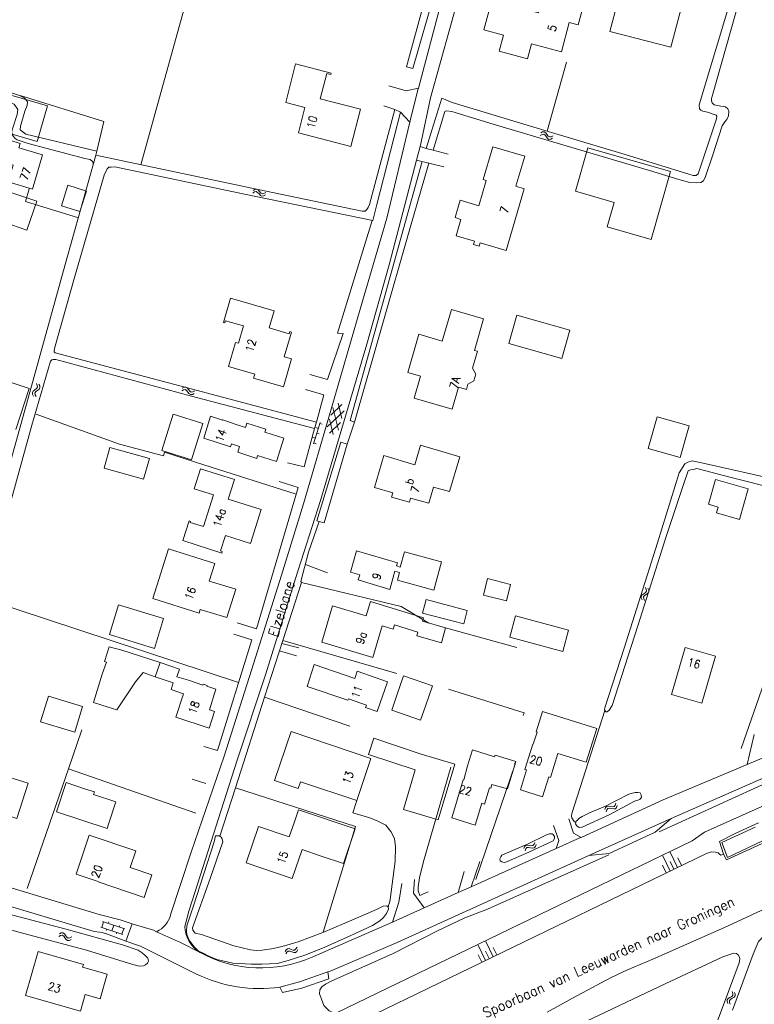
# Model space of a CAD drawing. Header units: metres. Extents: x 189705 to 199106, y 581686 to 588448.
# Tile 447 of 555: x 198010 to 198154, y 584760 to 584954. Entities that reach past the tile are written whole.
import ezdxf

# ---------------------------------------------------------------- set-up
doc = ezdxf.new("R2010")
doc.units = ezdxf.units.M
doc.layers.add('B-WA-OG-GBKN-G', color=7, linetype='Continuous', lineweight=18)
doc.styles.add('Style-STANDARD', font='STANDARD.shx')

msp = doc.modelspace()

# ---------------------------------------------------------------- linework, layer by layer
at = {"layer": 'B-WA-OG-GBKN-G'}
for p, q in [((198112.229, 584931.52), (198112.59, 584931.708)), ((198112.59, 584931.708), (198112.916, 584931.743)), ((198112.916, 584931.743), (198113.202, 584931.563)), ((198113.202, 584931.563), (198113.444, 584931.236)), ((198112.114, 584931.037), (198112.477, 584931.222)), ((198112.477, 584931.222), (198112.803, 584931.255)), ((198112.803, 584931.255), (198113.08, 584931.082)), ((198113.08, 584931.082), (198113.331, 584930.752)), ((198113.331, 584930.752), (198113.572, 584930.422)), ((198113.444, 584931.236), (198113.687, 584930.908)), ((198113.572, 584930.422), (198113.849, 584930.245)), ((198113.687, 584930.908), (198113.964, 584930.73)), ((198113.849, 584930.245), (198114.184, 584930.28)), ((198113.964, 584930.73), (198114.299, 584930.763)), ((198114.184, 584930.28), (198114.548, 584930.467)), ((198114.299, 584930.763), (198114.663, 584930.95)), ((198055.584, 584919.7), (198055.93, 584919.915)), ((198055.657, 584920.191), (198056.001, 584920.409)), ((198055.93, 584919.915), (198056.252, 584919.976)), ((198056.001, 584920.409), (198056.322, 584920.472)), ((198056.252, 584919.976), (198056.542, 584919.828)), ((198056.322, 584920.472), (198056.623, 584920.317)), ((198056.542, 584919.828), (198056.821, 584919.52)), ((198056.623, 584920.317), (198056.892, 584920.012)), ((198056.892, 584920.012), (198057.163, 584919.706)), ((198057.785, 584919.614), (198058.131, 584919.832)), ((198056.821, 584919.52), (198057.089, 584919.213)), ((198057.089, 584919.213), (198057.38, 584919.06)), ((198057.163, 584919.706), (198057.454, 584919.553)), ((198057.38, 584919.06), (198057.712, 584919.123)), ((198057.454, 584919.553), (198057.785, 584919.614)), ((198057.712, 584919.123), (198058.058, 584919.34)), ((198013.069, 584881.284), (198012.741, 584881.03)), ((198013.012, 584882.25), (198013.202, 584881.889)), ((198013.239, 584881.563), (198013.069, 584881.284)), ((198013.202, 584881.889), (198013.239, 584881.563)), ((198013.551, 584881.167), (198013.226, 584880.922)), ((198013.497, 584882.14), (198013.689, 584881.781)), ((198013.728, 584881.456), (198013.551, 584881.167)), ((198013.689, 584881.781), (198013.728, 584881.456)), ((198041.718, 584881.32), (198042.075, 584881.516)), ((198041.973, 584881.028), (198042.299, 584881.069)), ((198042.075, 584881.516), (198042.399, 584881.56)), ((198042.299, 584881.069), (198042.579, 584880.903)), ((198042.399, 584881.56), (198042.691, 584881.386)), ((198042.691, 584881.386), (198042.94, 584881.065)), ((198012.415, 584880.785), (198012.241, 584880.506)), ((198012.241, 584880.506), (198012.279, 584880.171)), ((198012.279, 584880.171), (198012.47, 584879.809)), ((198012.741, 584881.03), (198012.415, 584880.785)), ((198012.901, 584880.675), (198012.727, 584880.396)), ((198012.727, 584880.396), (198012.764, 584880.061)), ((198012.764, 584880.061), (198012.955, 584879.7)), ((198013.226, 584880.922), (198012.901, 584880.675)), ((198041.615, 584880.834), (198041.973, 584881.028)), ((198042.579, 584880.903), (198042.838, 584880.578)), ((198042.838, 584880.578), (198043.087, 584880.255)), ((198042.94, 584881.065), (198043.191, 584880.743)), ((198043.087, 584880.255), (198043.368, 584880.084)), ((198043.191, 584880.743), (198043.472, 584880.572)), ((198043.368, 584880.084), (198043.703, 584880.127)), ((198043.472, 584880.572), (198043.806, 584880.613)), ((198043.703, 584880.127), (198044.062, 584880.323)), ((198043.806, 584880.613), (198044.165, 584880.809)), ((198073.123, 584878.17), (198070.908, 584876.068)), ((198072.424, 584873.094), (198071.351, 584877.565)), ((198073.113, 584875.416), (198072.402, 584878.383)), ((198073.556, 584876.912), (198070.221, 584873.749)), ((198068.826, 584874.602), (198067.541, 584870.394)), ((198068.476, 584873.454), (198067.997, 584873.6)), ((198069.246, 584874.264), (198068.768, 584874.411)), ((198072.866, 584874.586), (198070.653, 584872.487)), ((198071.375, 584872.274), (198070.663, 584875.24)), ((198067.891, 584871.541), (198067.413, 584871.687)), ((198068.662, 584872.352), (198068.184, 584872.498)), ((198068.077, 584870.439), (198067.599, 584870.585)), ((198132.157, 584840.72), (198131.973, 584840.447)), ((198131.973, 584840.447), (198132, 584840.111)), ((198132.492, 584840.953), (198132.157, 584840.72)), ((198132.64, 584840.593), (198132.456, 584840.32)), ((198132.829, 584841.196), (198132.492, 584840.953)), ((198132.973, 584840.828), (198132.64, 584840.593)), ((198132.807, 584842.163), (198132.983, 584841.795)), ((198133.008, 584841.468), (198132.829, 584841.196)), ((198133.306, 584841.061), (198132.973, 584840.828)), ((198132.983, 584841.795), (198133.008, 584841.468)), ((198133.287, 584842.036), (198133.466, 584841.67)), ((198133.494, 584841.344), (198133.306, 584841.061)), ((198133.466, 584841.67), (198133.494, 584841.344)), ((198132, 584840.111), (198132.178, 584839.743)), ((198132.456, 584840.32), (198132.48, 584839.984)), ((198132.48, 584839.984), (198132.659, 584839.616)), ((198124.852, 584798.52), (198124.987, 584798.904)), ((198124.987, 584798.904), (198125.2, 584799.153)), ((198125.098, 584798.089), (198125.237, 584798.472)), ((198125.2, 584799.153), (198125.533, 584799.217)), ((198125.237, 584798.472), (198125.452, 584798.72)), ((198125.452, 584798.72), (198125.772, 584798.782)), ((198125.533, 584799.217), (198125.933, 584799.143)), ((198125.772, 584798.782), (198126.181, 584798.713)), ((198125.933, 584799.143), (198126.335, 584799.07)), ((198126.181, 584798.713), (198126.582, 584798.637)), ((198126.335, 584799.07), (198126.658, 584799.13)), ((198126.582, 584798.637), (198126.906, 584798.697)), ((198126.658, 584799.13), (198126.88, 584799.383)), ((198126.88, 584799.383), (198127.018, 584799.768)), ((198126.906, 584798.697), (198127.127, 584798.952)), ((198127.127, 584798.952), (198127.264, 584799.337)), ((198110.925, 584791.694), (198111.065, 584792.078)), ((198108.891, 584790.845), (198109.029, 584791.228)), ((198109.029, 584791.228), (198109.244, 584791.475)), ((198109.134, 584790.412), (198109.275, 584790.794)), ((198109.244, 584791.475), (198109.577, 584791.537)), ((198109.275, 584790.794), (198109.493, 584791.04)), ((198109.493, 584791.04), (198109.813, 584791.101)), ((198109.577, 584791.537), (198109.976, 584791.461)), ((198109.813, 584791.101), (198110.222, 584791.029)), ((198109.976, 584791.461), (198110.378, 584791.385)), ((198110.222, 584791.029), (198110.622, 584790.95)), ((198110.378, 584791.385), (198110.702, 584791.443)), ((198110.622, 584790.95), (198110.946, 584791.008)), ((198110.702, 584791.443), (198110.925, 584791.694)), ((198110.946, 584791.008), (198111.169, 584791.261)), ((198111.169, 584791.261), (198111.309, 584791.645)), ((198139.154, 584787.169), (198137.711, 584790.152)), ((198137.662, 584786.447), (198136.22, 584789.43)), ((198138.408, 584786.808), (198137.687, 584788.299)), ((198139.899, 584787.529), (198139.178, 584789.021)), ((198136.917, 584786.087), (198136.195, 584787.578)), ((198025.674, 584775.415), (198030.04, 584773.966)), ((198026.242, 584776.491), (198025.864, 584775.352)), ((198026.052, 584776.554), (198030.418, 584775.105)), ((198026.862, 584775.021), (198026.768, 584774.736)), ((198027.24, 584776.476), (198027.145, 584776.191)), ((198028.235, 584775.829), (198027.857, 584774.69)), ((198029.421, 584775.752), (198029.326, 584775.467)), ((198030.228, 584775.168), (198029.85, 584774.029)), ((198017.428, 584773.603), (198017.793, 584773.784)), ((198017.549, 584774.085), (198017.913, 584774.268)), ((198017.793, 584773.784), (198018.12, 584773.813)), ((198017.913, 584774.268), (198018.239, 584774.3)), ((198018.12, 584773.813), (198018.395, 584773.636)), ((198018.239, 584774.3), (198018.523, 584774.116)), ((198018.395, 584773.636), (198018.641, 584773.303)), ((198018.523, 584774.116), (198018.76, 584773.785)), ((198018.641, 584773.303), (198018.878, 584772.971)), ((198018.76, 584773.785), (198019, 584773.455)), ((198018.878, 584772.971), (198019.153, 584772.79)), ((198019, 584773.455), (198019.275, 584773.274)), ((198019.153, 584772.79), (198019.489, 584772.821)), ((198019.275, 584773.274), (198019.61, 584773.302)), ((198019.489, 584772.821), (198019.855, 584773.003)), ((198019.61, 584773.302), (198019.976, 584773.485)), ((198028.853, 584774.36), (198028.759, 584774.075)), ((198061.937, 584770.62), (198062.136, 584770.976)), ((198062.136, 584770.976), (198062.388, 584771.184)), ((198062.388, 584771.184), (198062.727, 584771.192)), ((198062.727, 584771.192), (198063.109, 584771.051)), ((198063.109, 584771.051), (198063.492, 584770.911)), ((198063.492, 584770.911), (198063.821, 584770.915)), ((198063.821, 584770.915), (198064.083, 584771.126)), ((198064.083, 584771.126), (198064.284, 584771.483)), ((198064.253, 584770.66), (198064.453, 584771.016)), ((198101.368, 584768.864), (198099.927, 584771.846)), ((198102.86, 584769.584), (198101.418, 584772.567)), ((198103.605, 584769.945), (198102.885, 584771.436)), ((198062.107, 584770.153), (198062.308, 584770.508)), ((198062.308, 584770.508), (198062.563, 584770.715)), ((198062.563, 584770.715), (198062.889, 584770.722)), ((198062.889, 584770.722), (198063.28, 584770.585)), ((198063.28, 584770.585), (198063.662, 584770.442)), ((198063.662, 584770.442), (198063.992, 584770.446)), ((198063.992, 584770.446), (198064.253, 584770.66)), ((198100.623, 584768.503), (198099.902, 584769.995)), ((198102.114, 584769.224), (198101.393, 584770.715)), ((198148.88, 584761.141), (198148.875, 584760.804)), ((198149.088, 584761.396), (198148.88, 584761.141)), ((198149.444, 584761.596), (198149.088, 584761.396)), ((198149.556, 584761.224), (198149.348, 584760.969)), ((198149.801, 584761.806), (198149.444, 584761.596)), ((198149.911, 584761.427), (198149.556, 584761.224)), ((198150.006, 584762.06), (198149.801, 584761.806)), ((198149.87, 584762.771), (198150.011, 584762.389)), ((198150.264, 584761.628), (198149.911, 584761.427)), ((198150.011, 584762.389), (198150.006, 584762.06)), ((198150.477, 584761.891), (198150.264, 584761.628)), ((198150.336, 584762.6), (198150.48, 584762.219)), ((198150.48, 584762.219), (198150.477, 584761.891)), ((198148.875, 584760.804), (198149.017, 584760.421)), ((198149.348, 584760.969), (198149.341, 584760.633)), ((198149.341, 584760.633), (198149.484, 584760.25))]:
    msp.add_line(p, q, dxfattribs=at)
at = {"layer": 'B-WA-OG-GBKN-G', "flags": 128}
for points in [[(198085.839, 584944.518), (198093.189, 584971.434), (198097.457, 584986.741), (198100.032, 584995.793), (198100.293, 584996.411), (198100.588, 584996.751), (198100.915, 584996.862), (198101.479, 584996.701), (198101.739, 584996.531), (198101.955, 584996.106), (198101.611, 584994.849), (198094.367, 584969.461), (198087.069, 584944.199), (198085.843, 584944.534)], [(198088.163, 584940.289), (198092.599, 584956.871), (198096.44, 584970.095), (198097.286, 584970.114), (198104.674, 584995.568), (198104.641, 584996.313)], [(198033.58, 584925.27), (198044.812, 584965.912), (198002.069, 584979.136)], [(198104.896, 584950.753), (198101.05, 584951.78), (198102.61, 584957.55), (198111.76, 584955.14), (198112.16, 584956.57), (198113.59, 584956.19), (198115.11, 584962.01), (198121.633, 584960.294), (198119.619, 584952.752), (198117.835, 584953.228), (198116.294, 584947.461), (198110.431, 584949.027)], [(198096.268, 584958.922), (198090.551, 584938.428), (198088.779, 584930.035), (198088.479, 584928.881)], [(198150.178, 584959.804), (198143.387, 584937.074), (198143.436, 584936.287), (198143.724, 584936.016), (198144.138, 584935.774), (198145.059, 584935.599), (198146.728, 584935.039), (198146.888, 584934.789), (198146.826, 584934.304), (198143.16, 584923.49), (198142.815, 584923.149), (198142.179, 584923.156), (198128.861, 584927.305), (198113.701, 584931.806)], [(198137.844, 584948.346), (198125.833, 584951.454), (198127.697, 584958.658), (198139.708, 584955.549), (198137.844, 584948.346)], [(198151.376, 584957.984), (198146.025, 584938.958), (198145.843, 584938.266), (198145.806, 584937.808), (198145.945, 584937.405), (198146.362, 584937.062), (198147.667, 584936.77), (198148.562, 584936.619), (198149.031, 584936.227), (198149.223, 584935.749), (198149.147, 584934.908), (198148.813, 584934.161), (198148.421, 584933.691), (198147.911, 584932.888), (198146.029, 584927.009), (198144.652, 584922.925), (198144.218, 584922.124), (198143.694, 584921.803), (198142.959, 584921.73), (198141.559, 584921.79), (198139.38, 584922.385), (198133.609, 584924.118), (198119.014, 584928.432), (198102.881, 584933.209), (198094.747, 584935.71), (198093.624, 584935.854), (198093.348, 584935.718), (198091.034, 584928.149), (198089.719, 584928.491), (198091.164, 584933.11), (198092.787, 584938.32), (198094.795, 584937.491), (198113.701, 584931.806)], [(198110.431, 584949.027), (198109.647, 584946.109), (198104.052, 584947.613), (198104.896, 584950.753)], [(198076.754, 584936.197), (198068.868, 584938.234), (198070.145, 584943.177), (198070.922, 584942.976), (198071.002, 584943.287), (198064.02, 584945.09), (198062.063, 584937.515), (198065.851, 584936.537), (198064.552, 584931.507), (198074.865, 584928.843)], [(198113.522, 584931.86), (198117.288, 584945.44)], [(198000, 584942.14), (198006.612, 584939.919), (198009.719, 584938.894), (198010.598, 584938.412), (198010.964, 584938.067), (198011.282, 584937.644), (198011.176, 584936.929), (198010.752, 584935.823), (198009.9, 584932.874), (198009.822, 584932.109), (198010.94, 584931.278), (198024.894, 584927.961), (198024.715, 584927.142)], [(198024.181, 584925.234), (198024.173, 584925.727), (198024.013, 584925.977), (198023.623, 584926.27), (198022.524, 584926.466), (198014.886, 584928.524), (198011.427, 584929.437), (198009.244, 584930.184), (198008.829, 584930.452), (198008.487, 584930.823), (198008.272, 584931.223), (198008.201, 584931.882), (198008.41, 584932.549), (198009.222, 584935.141), (198009.37, 584936.137), (198008.677, 584937.184), (198007.803, 584937.514), (198000, 584940.371)], [(198013.166, 584929.806), (198004.367, 584932.367), (198006.423, 584939.43), (198015.222, 584936.869), (198013.166, 584929.806)], [(198088.163, 584940.289), (198085.777, 584939.812), (198082.317, 584940.751)], [(198086.493, 584933.64), (198086.561, 584933.922), (198088.077, 584939.966), (198088.163, 584940.289)], [(198009.799, 584938.85), (198026.27, 584933.774), (198024.894, 584927.961)], [(198000, 584838.377), (198004.657, 584855.325), (198011.703, 584880.554), (198018.701, 584905.655), (198024.715, 584927.142), (198033.669, 584925.251), (198056.668, 584920.427), (198077.109, 584916.11), (198077.667, 584916.153), (198078.015, 584916.443), (198078.282, 584916.858), (198078.569, 584917.451), (198083.498, 584936.134), (198084.632, 584935.608)], [(198084.632, 584935.608), (198079.993, 584917.443), (198079.172, 584914.291), (198053.926, 584919.48), (198028.47, 584924.865), (198027.709, 584924.817), (198027.303, 584924.779), (198026.957, 584924.464), (198026.384, 584923.201), (198020.531, 584903.117), (198016.606, 584889.118), (198016.542, 584888.709), (198016.497, 584888.504), (198016.732, 584888.308), (198043.433, 584881.231), (198068.137, 584874.653), (198067.743, 584873.395), (198043.552, 584879.811), (198016.872, 584887.015), (198016.314, 584886.973), (198016.036, 584886.939), (198015.815, 584886.653), (198012.126, 584874.084), (198004.578, 584846.958)], [(198074.865, 584928.843), (198076.754, 584936.197)], [(198081.342, 584936.831), (198083.498, 584936.134)], [(198084.632, 584935.608), (198086.493, 584933.64)], [(198039.431, 584777.804), (198043.439, 584790.139), (198049.933, 584809.012), (198055.33, 584825.923), (198061.249, 584844.566), (198065.531, 584858.632), (198070.99, 584877.241), (198076.709, 584896.876), (198081.947, 584914.753), (198086.493, 584933.64)], [(198000.993, 584926.897), (198002.561, 584926.406), (198002.719, 584926.931), (198008.45, 584925.204), (198007.457, 584921.909), (198012.232, 584920.47), (198014.255, 584927.184), (198009.595, 584928.589), (198009.845, 584929.42), (198004.048, 584931.271), (198000.993, 584932.216)], [(198088.479, 584928.881), (198087.778, 584926.186)], [(198088.479, 584928.881), (198089.719, 584928.491)], [(198091.034, 584928.149), (198094.008, 584927.323)], [(198096.354, 584918.295), (198100.028, 584917.221), (198101.478, 584922.18), (198100.893, 584922.351), (198102.775, 584928.788), (198109.066, 584926.949), (198107.334, 584921.023), (198108.967, 584920.546), (198105.418, 584908.406), (198100.329, 584909.886), (198100.142, 584909.243), (198098.98, 584909.581), (198099.167, 584910.224), (198095.576, 584911.269), (198096.535, 584914.523), (198095.364, 584914.868)], [(198133.935, 584910.6), (198125.319, 584913.081), (198126.689, 584917.838), (198119.042, 584920.04), (198121.505, 584928.593), (198137.768, 584923.91), (198133.935, 584910.6)], [(198087.778, 584926.186), (198082.429, 584905.62), (198078.033, 584890.027), (198068.925, 584859.291), (198064.013, 584843.916), (198058.105, 584825.034), (198052.521, 584808.253), (198044.184, 584782.222), (198042.985, 584778.54), (198042.188, 584775.517)], [(198074.737, 584874.979), (198088.905, 584925.913)], [(198086.486, 584912.657), (198090.201, 584925.601)], [(198087.778, 584926.186), (198093.166, 584924.882)], [(198011.154, 584912.432), (198005.061, 584914.506), (198006.983, 584920.156), (198013.077, 584918.083), (198011.154, 584912.432)], [(198011.604, 584920.561), (198010.88, 584918.03), (198021.277, 584914.86)], [(198021.549, 584916.047), (198017.933, 584917.213), (198019.228, 584921.232), (198022.845, 584920.066), (198021.549, 584916.047)], [(198095.364, 584914.868), (198096.354, 584918.295)], [(198066.838, 584884.021), (198070.299, 584883.083), (198073.333, 584892.073), (198072.236, 584892.192), (198079.05, 584914.316)], [(198075.585, 584874.674), (198086.486, 584912.657)], [(198062.887, 584892.458), (198062.765, 584892.036), (198058.811, 584893.182), (198059.784, 584896.541), (198051.185, 584899.034), (198049.798, 584894.287), (198050.104, 584894.197), (198050.228, 584894.619), (198053.757, 584893.588), (198052.756, 584890.164), (198052.181, 584890.332), (198050.807, 584885.633), (198055.986, 584884.119), (198055.748, 584883.304), (198061.598, 584881.594)], [(198088.227, 584891.943), (198092.837, 584890.594), (198094.662, 584896.833)], [(198094.662, 584896.833), (198100.995, 584895.002)], [(198100.995, 584895.002), (198099.207, 584888.77), (198099.792, 584888.602), (198098.825, 584885.28), (198099.469, 584884.093), (198099.088, 584882.787), (198097.905, 584882.122), (198097.6, 584881.075), (198096.064, 584881.522), (198094.809, 584877.212), (198087.32, 584879.391), (198088.574, 584883.701), (198086.08, 584884.427)], [(198116.39, 584887.161), (198105.935, 584890.14), (198107.52, 584895.704), (198117.975, 584892.725), (198116.39, 584887.161)], [(198063.208, 584887.118), (198061.771, 584887.542), (198063.197, 584892.37)], [(198062.887, 584892.458), (198063.197, 584892.37)], [(198086.08, 584884.427), (198088.227, 584891.943)], [(198061.598, 584881.594), (198063.208, 584887.118)], [(198002.371, 584875.289), (198004.869, 584883.489), (198011.614, 584881.274), (198008.954, 584873.222)], [(198068.137, 584874.653), (198069.577, 584880.01), (198065.961, 584881.071)], [(198012.771, 584876.281), (198029.398, 584870.333)], [(198043.519, 584867.277), (198037.669, 584869.119), (198039.914, 584876.248), (198045.764, 584874.405), (198043.519, 584867.277)], [(198061.67, 584871.53), (198060.22, 584866.94), (198056.53, 584868.09), (198056.36, 584867.52), (198052.62, 584868.75), (198052.99, 584869.89), (198051.37, 584870.41), (198051.18, 584869.82), (198045.93, 584871.52), (198047.3, 584875.82), (198049.65, 584875.06), (198049.68, 584875.16), (198052.5, 584874.14), (198054.13, 584873.61), (198054.41, 584874.47), (198058.13, 584873.29), (198057.95, 584872.71), (198061.67, 584871.53)], [(198141.402, 584873.966), (198139.621, 584867.714), (198133.37, 584869.495), (198135.151, 584875.747), (198141.402, 584873.966)], [(198062.403, 584866.675), (198065.705, 584865.91), (198067.743, 584873.395)], [(198075.585, 584874.674), (198074.165, 584870.335)], [(198074.737, 584874.979), (198075.585, 584874.674)], [(198034.113, 584863.485), (198026.336, 584865.644), (198027.465, 584869.711), (198035.242, 584867.552), (198034.113, 584863.485)], [(198029.398, 584870.333), (198038.008, 584868.05), (198038.215, 584868.768), (198045.929, 584866.315)], [(198068.625, 584855.155), (198069.622, 584854.867), (198074.165, 584870.335), (198072.932, 584870.755), (198068.186, 584855.281), (198068.625, 584855.155)], [(198086.404, 584858.938), (198086.638, 584859.763), (198090.206, 584858.752), (198091.109, 584861.915), (198094.281, 584861.009), (198096.297, 584867.888), (198088.605, 584870.142), (198087.482, 584866.31), (198081.35, 584868.107)], [(198079.532, 584861.825), (198081.35, 584868.107)], [(198045.929, 584866.315), (198064.136, 584860.525)], [(198168.476, 584861.075), (198154.064, 584864.378), (198144.749, 584866.461), (198142.011, 584867.04), (198141.179, 584866.811), (198140.554, 584866.462), (198139.437, 584864.725), (198135.224, 584850.971), (198128.628, 584830.229), (198124.861, 584818.548), (198124.773, 584818.113), (198125.037, 584817.765), (198125.318, 584817.723), (198125.689, 584818.065), (198126.298, 584818.947), (198131.318, 584834.607), (198136.917, 584852.166), (198140.481, 584862.977), (198141.02, 584864.493), (198141.256, 584865.085), (198141.707, 584865.327), (198142.239, 584865.394), (198142.92, 584865.542), (198149.66, 584863.762), (198167.666, 584859.27)], [(198050.214, 584852.378), (198049.253, 584849.356), (198049.567, 584849.256), (198049.47, 584848.951), (198041.819, 584851.386), (198043.053, 584855.264), (198043.358, 584855.167), (198043.291, 584854.958), (198045.893, 584854.13), (198047.882, 584860.381), (198044.07, 584861.594), (198045.314, 584865.501), (198051.984, 584863.378), (198050.762, 584859.539)], [(198052.494, 584835.232), (198056.293, 584834.025), (198064.531, 584861.858), (198060.76, 584862.99)], [(198082.881, 584859.956), (198083.122, 584860.805), (198079.532, 584861.825)], [(198151.29, 584855.528), (198146.801, 584856.824), (198147.138, 584857.991), (198145.224, 584858.544), (198146.627, 584863.405), (198153.03, 584861.557), (198151.29, 584855.528)], [(198086.404, 584858.938), (198082.881, 584859.956)], [(198050.214, 584852.378), (198055.125, 584850.824), (198057.244, 584857.482), (198050.762, 584859.539)], [(198068.625, 584855.155), (198066.567, 584849.106), (198065.062, 584843.34), (198065.17, 584843.14)], [(198047.003, 584843.431), (198048.099, 584846.902), (198039.021, 584849.769), (198035.94, 584840.014), (198045.02, 584837.13)], [(198084.456, 584845.126), (198083.52, 584845.39), (198082.54, 584841.81), (198076.31, 584843.67), (198076.61, 584844.67), (198074.83, 584845.2), (198075.97, 584849.35), (198084.02, 584847.05), (198083.83, 584846.41), (198084.59, 584846.19), (198085.44, 584849.18), (198092.19, 584847.33)], [(198065.934, 584846.68), (198070.298, 584845.074)], [(198092.19, 584847.33), (198092.709, 584847.191), (198091.226, 584841.673), (198084.042, 584843.604), (198084.456, 584845.126)], [(198148.199, 584789.759), (198148.766, 584788.658), (198158.069, 584792.93), (198165.843, 584796.494), (198188.529, 584805.441), (198208.233, 584812.95), (198220.855, 584817.576), (198233.537, 584821.924), (198244.789, 584825.619), (198255.615, 584829.123), (198263.626, 584831.526), (198270.858, 584833.651), (198281.14, 584836.655), (198289.968, 584838.955), (198299.197, 584841.445), (198308.128, 584843.697), (198317.646, 584845.916), (198325.72, 584847.914)], [(198047.003, 584843.431), (198052.25, 584841.85), (198050.49, 584836.28), (198045.24, 584837.86), (198045.02, 584837.13)], [(198065.17, 584843.14), (198061.511, 584831.77)], [(198065.17, 584843.14), (198084.785, 584838.417), (198090.198, 584835.183)], [(198105.469, 584839.522), (198100.935, 584840.687), (198101.767, 584843.926), (198106.302, 584842.761), (198105.469, 584839.522)], [(198162.28, 584840.98), (198151.643, 584810.507)], [(198052.797, 584823.479), (198002.613, 584840.04)], [(198036.244, 584830.205), (198038.025, 584836.06), (198029.156, 584838.758), (198027.375, 584832.903), (198036.244, 584830.205)], [(198081.007, 584834.625), (198079.17, 584828.42), (198069.15, 584831.42), (198071.29, 584838.59), (198077.894, 584836.602)], [(198077.894, 584836.602), (198078.746, 584839.399), (198089.15, 584836.227), (198088.941, 584835.539)], [(198089.692, 584839.782), (198097.778, 584837.632), (198097.078, 584834.999), (198088.992, 584837.149), (198089.692, 584839.782)], [(198117.702, 584833.796), (198116.566, 584829.597), (198106.13, 584832.419), (198107.266, 584836.618), (198117.702, 584833.796)], [(198088.031, 584833.417), (198083.445, 584834.814), (198083.185, 584833.961), (198081.007, 584834.625)], [(198088.941, 584835.539), (198093.505, 584834.243), (198092.675, 584831.322), (198087.827, 584832.699), (198088.031, 584833.417)], [(198045.954, 584810.933), (198048.622, 584810.124), (198055.417, 584831.863), (198051.875, 584833.002)], [(198093.505, 584834.243), (198107.525, 584830.356)], [(198061.511, 584831.77), (198057.91, 584820.585)], [(198061.309, 584831.145), (198064.615, 584830.335)], [(198061.511, 584831.77), (198083.91, 584825.246)], [(198025.99, 584825.11), (198026.803, 584827.495), (198026.433, 584827.609), (198027.339, 584830.534), (198029.8, 584829.85)], [(198029.8, 584829.85), (198037.35, 584827.44)], [(198060.844, 584829.699), (198064.179, 584828.745)], [(198146.6, 584828.66), (198143.89, 584819.44), (198137.94, 584821.15), (198140.66, 584830.37), (198146.6, 584828.66)], [(198036.37, 584824.61), (198037.35, 584827.44)], [(198037.35, 584827.44), (198041.14, 584826.12), (198040.66, 584824.6), (198042.97, 584823.96), (198045.79, 584822.99), (198045.85, 584823.16), (198046.6, 584822.9), (198046.55, 584822.76), (198048.32, 584822.16), (198047.05, 584818.11), (198048.03, 584817.8), (198046.99, 584814.52), (198040.42, 584816.69), (198041.96, 584821.29), (198039.51, 584822.11), (198039.94, 584823.42), (198036.37, 584824.61)], [(198077.97, 584819.04), (198074.4, 584820.29), (198074.3, 584820.01), (198066.25, 584822.72), (198067.69, 584827.01), (198075.63, 584824.28), (198076.13, 584825.73), (198079.85, 584824.45)], [(198072.06, 584758.584), (198141.994, 584792.394), (198144.409, 584794.069), (198169.919, 584805.49), (198190.395, 584813.531), (198228.725, 584827.22), (198230.031, 584827.768), (198230.631, 584828.091), (198231.279, 584828.543)], [(198027.12, 584818.65), (198024.24, 584819.57), (198025.99, 584825.11)], [(198034.021, 584825.433), (198032.534, 584823.618)], [(198036.37, 584824.61), (198034.021, 584825.433)], [(198032.534, 584823.618), (198028.873, 584818.107), (198027.12, 584818.65)], [(198079.85, 584824.45), (198082.089, 584823.662), (198080.024, 584817.795), (198077.784, 584818.583), (198077.97, 584819.04)], [(198083.95, 584821.03), (198085.23, 584824.78), (198090.91, 584822.83), (198089.6, 584819.06)], [(198094.094, 584822.197), (198108.977, 584817.561), (198108.791, 584816.996)], [(198020.557, 584813.713), (198013.862, 584815.741), (198015.392, 584820.788), (198022.086, 584818.759), (198020.557, 584813.713)], [(198057.91, 584820.585), (198052.183, 584802.791)], [(198057.91, 584820.585), (198074.662, 584814.925)], [(198089.6, 584819.06), (198088.569, 584816.102), (198082.919, 584818.072), (198083.95, 584821.03)], [(198135.509, 584794.157), (198157.955, 584804.342), (198173.567, 584810.99), (198195.977, 584819.787)], [(198193.591, 584819.882), (198169.153, 584810.517), (198165.221, 584808.759), (198137.886, 584796.742)], [(198111.499, 584813.729), (198111.339, 584813.783), (198112.577, 584817.777), (198123.239, 584814.446), (198121.169, 584807.822), (198115.6, 584809.562)], [(198124.864, 584817.993), (198118.342, 584797.784), (198118.284, 584797.197), (198118.319, 584796.868), (198118.798, 584796.17), (198119.138, 584795.991)], [(198021.935, 584814.176), (198019.305, 584806.531), (198044.386, 584797.807)], [(198078.8, 584808.57), (198076.05, 584800.3), (198064.94, 584803.97), (198064.51, 584802.66), (198059.85, 584804.22), (198063.11, 584813.88), (198078.8, 584808.57)], [(198115.6, 584809.562), (198114.13, 584804.84), (198113.82, 584804.94), (198112.6, 584801.05), (198108.24, 584802.42), (198109.44, 584806.31), (198109.12, 584806.41), (198110.66, 584811.41), (198110.76, 584811.38), (198111.499, 584813.729)], [(198088.494, 584809.487), (198079.412, 584812.578), (198078.322, 584809.34), (198087.542, 584806.304)], [(198154.229, 584813.255), (198152.822, 584807.362)], [(198088.494, 584809.487), (198095.321, 584807.445), (198092.041, 584796.477), (198085.214, 584798.518), (198087.542, 584806.304)], [(198102.16, 584802.79), (198101.19, 584799.59), (198100.61, 584799.77), (198099.31, 584795.48), (198094.71, 584796.89), (198096.99, 584804.39), (198097.09, 584804.36), (198097.84, 584807.15), (198098.78, 584810.25), (198103.14, 584808.91)], [(198158.764, 584809.86), (198152.822, 584807.362)], [(198107.064, 584807.639), (198107.223, 584807.44), (198099.464, 584784.782)], [(198102.16, 584802.79), (198102.398, 584802.723), (198102.612, 584803.478), (198105.658, 584802.599), (198107.345, 584807.985), (198103.249, 584809.228), (198103.14, 584808.91)], [(198019.305, 584806.531), (198011.204, 584782.995)], [(198094.529, 584806.88), (198089.189, 584788.337), (198088.371, 584785.109), (198088.094, 584783.321), (198088.092, 584782.558), (198088.451, 584781.603), (198090.107, 584782.339)], [(198152.822, 584807.362), (198136.331, 584800.428), (198120.171, 584793.06)], [(198007.501, 584804.529), (198007.625, 584804.914), (198011.39, 584803.698), (198009.154, 584796.78), (198005.371, 584798.003), (198005.519, 584798.461), (198003.598, 584799.082), (198002.641, 584796.12), (198001.877, 584796.367), (198000.645, 584792.556)], [(198027.22, 584795.65), (198026.933, 584794.787), (198016.956, 584798.104), (198018.858, 584803.825), (198022.5, 584802.63)], [(198046.377, 584803.649), (198043.682, 584804.483)], [(198022.5, 584802.63), (198024.42, 584802), (198024.25, 584801.49), (198028.68, 584800.02), (198027.22, 584795.65)], [(198052.183, 584802.791), (198049.123, 584793.282)], [(198069.444, 584774.408), (198075.815, 584795.18), (198052.183, 584802.791)], [(198124.961, 584799.178), (198121.823, 584797.863), (198120.345, 584797.132), (198119.694, 584796.782), (198119.45, 584796.47), (198119.203, 584796.233), (198119.065, 584795.721), (198119.357, 584795.323), (198119.773, 584795.03), (198120.381, 584795.074), (198125.849, 584797.552), (198129.099, 584799.354), (198130.676, 584800.189), (198131.733, 584800.526), (198132.024, 584800.993), (198132.01, 584801.45), (198131.771, 584801.798), (198131.312, 584801.861), (198130.802, 584801.896), (198129.567, 584801.554), (198124.961, 584799.178)], [(198076.05, 584800.3), (198075.25, 584797.909), (198078.635, 584796.918), (198080.206, 584796.253), (198081.756, 584795.435), (198082.758, 584794.22), (198083.46, 584792.868), (198083.637, 584791.221), (198083.57, 584788.371), (198082.627, 584780.843), (198082.469, 584780.177), (198082.306, 584779.689), (198082.243, 584779.23)], [(198063.76, 584796.13), (198064.56, 584798.498), (198075.713, 584794.731), (198073.406, 584787.902), (198069.03, 584789.38)], [(198069.03, 584789.38), (198065.27, 584790.66), (198063.35, 584784.98), (198054.3, 584788.06), (198056.71, 584795.18), (198062.75, 584793.14), (198063.76, 584796.13)], [(198117.764, 584796.724), (198118.663, 584793.903), (198120.171, 584793.06)], [(198121.708, 584789.467), (198137.886, 584796.742)], [(198137.886, 584796.742), (198134.715, 584794.08), (198125.7, 584789.873), (198121.708, 584789.467)], [(198115.262, 584790.856), (198115.809, 584792.419), (198114.754, 584795.387)], [(198155.031, 584795.914), (198150.617, 584793.9), (198147.361, 584792.277), (198148.199, 584789.759)], [(198158.481, 584793.603), (198148.931, 584789.095), (198147.851, 584792.062), (198154.42, 584795.082)], [(198025.186, 584784.357), (198020.856, 584785.799), (198023.417, 584793.494), (198032.597, 584790.439), (198031.493, 584787.12), (198035.7, 584785.72)], [(198043.747, 584775.299), (198047.218, 584784.963), (198049.67, 584792.206), (198049.551, 584792.787), (198049.338, 584793.111), (198048.999, 584793.381), (198048.643, 584793.37), (198048.263, 584793.333), (198047.967, 584792.18), (198043.897, 584779.6), (198042.642, 584775.697), (198042.573, 584774.602), (198042.591, 584773.992), (198042.89, 584773.34), (198043.217, 584772.638), (198044.035, 584771.529), (198044.471, 584771.124), (198044.853, 584770.769), (198045.933, 584770.229), (198046.966, 584769.701), (198048.485, 584769.06), (198051.634, 584768.316), (198055.25, 584768.12), (198057.385, 584768.108), (198060.355, 584768.248), (198062.574, 584768.874), (198066.049, 584769.97), (198069.765, 584771.506), (198074.18, 584773.47), (198077.19, 584774.806), (198079.12, 584775.729), (198080.566, 584776.662), (198081.284, 584777.319), (198081.87, 584778.1), (198082.252, 584778.95), (198082.237, 584779.433), (198081.927, 584779.601), (198081.242, 584779.555), (198079.914, 584778.905), (198073.665, 584776.225), (198069.348, 584774.366)], [(198109.601, 584791.749), (198104.583, 584789.538), (198104.364, 584789.227), (198104.198, 584788.84), (198104.26, 584788.461), (198104.545, 584788.266), (198105.007, 584788.127), (198105.386, 584788.215), (198109.877, 584790.181), (198114.642, 584792.359), (198114.932, 584792.85), (198114.945, 584793.257), (198114.655, 584793.605), (198114.498, 584793.752), (198113.963, 584793.787), (198113.335, 584793.539), (198109.601, 584791.749)], [(198120.171, 584793.06), (198119.905, 584792.939), (198115.262, 584790.856)], [(198039.253, 584738.756), (198047.897, 584742.957), (198144.814, 584789.912), (198145.771, 584790.195), (198146.586, 584790.143), (198147.099, 584790.006), (198147.386, 584789.76), (198147.621, 584789.564), (198148.199, 584789.759)], [(198115.262, 584790.856), (198098.552, 584783.362)], [(198038.985, 584740.909), (198065.979, 584754.536), (198069.103, 584756.333), (198071.635, 584757.503), (198072.06, 584758.584), (198071.217, 584758.711), (198070.6, 584758.972), (198069.552, 584760.008), (198069.082, 584761.24), (198068.695, 584762.296), (198068.797, 584763.112), (198069.162, 584763.657), (198069.909, 584764.188), (198071.01, 584764.781), (198083.176, 584770.207), (198091.939, 584774.666), (198097.276, 584777.242), (198101.75, 584778.928), (198125.604, 584789.613)], [(198070.372, 584766.599), (198070.694, 584766.711), (198084.012, 584772.429), (198121.708, 584789.467)], [(198100.222, 584788.314), (198098.552, 584783.362)], [(198097.154, 584786.365), (198095.956, 584782.198)], [(198000, 584785.574), (198025.352, 584777.923), (198029.474, 584776.821), (198031.87, 584776.084)], [(198034.25, 584781.25), (198025.17, 584784.31)], [(198035.7, 584785.72), (198034.25, 584781.25)], [(198089.285, 584779.206), (198087.216, 584782.074), (198087.415, 584784.775)], [(198182.579, 584785.202), (198177.079, 584782.952), (198169.198, 584779.587), (198162.773, 584776.826), (198160.387, 584775.864), (198158.553, 584775.147), (198157.456, 584774.453), (198156.055, 584773.674), (198155.514, 584773.073), (198155.071, 584772.602), (198154.027, 584770.13), (198149.936, 584759.074)], [(198083.061, 584776.414), (198084.32, 584780.335), (198084.871, 584783.987)], [(198098.552, 584783.362), (198095.956, 584782.198)], [(198164.199, 584782.665), (198148.981, 584775.622), (198134.253, 584769.153), (198129.309, 584767.021), (198126.049, 584765.549), (198118.494, 584761.457), (198113.493, 584758.713)], [(198000, 584781.837), (198024.406, 584774.575), (198025.975, 584774.343), (198026.993, 584774.067), (198030.607, 584772.632)], [(198095.956, 584782.198), (198089.285, 584779.206)], [(198018.638, 584775.05), (198003.109, 584779.159), (198002.728, 584779.173), (198002.451, 584779.063), (198001.918, 584777.369), (198001.749, 584777.059), (198001.831, 584776.858), (198001.992, 584776.583), (198009.582, 584774.422), (198022.908, 584770.857), (198031.99, 584768.105), (198033.246, 584767.762), (198034.057, 584767.837), (198034.483, 584768.028), (198034.856, 584768.319), (198035.096, 584768.784), (198034.928, 584769.287), (198034.506, 584769.808), (198033.802, 584770.397), (198033.026, 584770.857), (198029.969, 584771.909), (198018.638, 584775.05)], [(198089.285, 584779.206), (198083.065, 584776.416)], [(198030.607, 584772.632), (198031.87, 584776.084)], [(198031.87, 584776.084), (198036.056, 584774.795), (198036.654, 584774.524)], [(198043.747, 584775.299), (198043.812, 584774.817), (198044.236, 584774.245), (198045.516, 584773.953), (198051.836, 584771.729), (198055.114, 584770.938), (198056.313, 584770.796), (198057.454, 584770.906), (198059.251, 584771.164), (198061.347, 584771.608), (198064.522, 584772.543), (198069.348, 584774.366)], [(198083.065, 584776.416), (198067.281, 584769.543)], [(198036.654, 584774.524), (198041.374, 584772.383), (198045.253, 584770.403)], [(198030.607, 584772.632), (198033.494, 584771.683), (198044.49, 584766.198)], [(198021.666, 584758.909), (198010.867, 584762.011), (198013.339, 584770.654), (198022.262, 584768.101), (198022.11, 584767.573), (198026.927, 584766.195), (198025.539, 584761.344), (198022.591, 584762.175), (198021.666, 584758.909)], [(198146.105, 584754.586), (198148.291, 584760.499), (198151.231, 584768.418), (198151.413, 584769.11), (198151.35, 584769.515), (198151.083, 584769.965), (198150.719, 584770.233), (198150.233, 584770.32), (198148.018, 584769.593), (198136.863, 584764.35), (198121.248, 584756.964)], [(198060.9, 584763.599), (198061.46, 584762.54), (198065.231, 584763.389), (198070.519, 584765.274), (198070.372, 584766.599)], [(198060.9, 584763.599), (198064.757, 584764.658), (198070.372, 584766.599)]]:
    msp.add_lwpolyline(points, dxfattribs=at)
at = {"layer": 'B-WA-OG-GBKN-G'}
for centre, radius, start, end in [((198034.382, 584779.263), 5.255, 295.61147, 343.88293), ((198048.514, 584775.833), 6.334, 182.85782, 239.01366), ((198057.142, 584792.396), 25.001, 241.60406, 293.92442), ((198057.052, 584792.408), 29.065, 244.39247, 277.60813)]:
    msp.add_arc(centre, radius, start, end, dxfattribs=at)

# ---------------------------------------------------------------- texts
at = {"layer": 'B-WA-OG-GBKN-G', "style": 'Style-STANDARD'}
for s, height, rotation, p in [('5', 1.6, 74.86552, (198115.084, 584951.296)), ('10', 1.6, 75.58873, (198067.696, 584932.237)), ('77', 1.6, 70.42327, (198011.218, 584922.032)), ('7', 1.6, 73.68481, (198105.685, 584915.558)), ('12', 1.6, 73.68481, (198055.601, 584888.312)), ('7A', 1.6, 73.7398, (198095.764, 584881.033)), ('14', 1.6, 70.42327, (198049.651, 584870.588)), ('b', 1.6, 74.03098, (198087.01, 584862.243)), ('7', 1.6, 74.03098, (198088.135, 584860.605)), ('14a', 1.6, 72.4169, (198049.252, 584853.896)), ('Elzeloane', 2, 72.54344, (198060.468, 584832.275)), ('9', 1.6, 70.42327, (198080.513, 584843.526)), ('16', 1.6, 70.42327, (198043.618, 584839.592)), ('9a', 1.6, 70.42327, (198077.284, 584830.869)), ('16', 1.6, 345.58873, (198140.958, 584826.813)), ('11', 1.6, 70.42327, (198076.409, 584820.241)), ('18', 1.6, 70.42327, (198044.343, 584817.164)), ('20', 1.6, 345.58873, (198109.883, 584807.724)), ('13', 1.6, 70.42327, (198074.654, 584803.357)), ('22', 1.6, 345.64422, (198096.002, 584801.839)), ('15', 1.6, 70.42327, (198061.781, 584787.639)), ('20', 1.6, 70.42327, (198025.255, 584784.936)), ('Spoorbaan van Leeuwarden naar Groningen', 2, 24.28264, (198101.373, 584757.511)), ('23', 1.6, 343.97589, (198015.142, 584763.124))]:
    msp.add_text(s, height=height, rotation=rotation, dxfattribs=at).set_placement(p)

doc.saveas('drawing.dxf')
